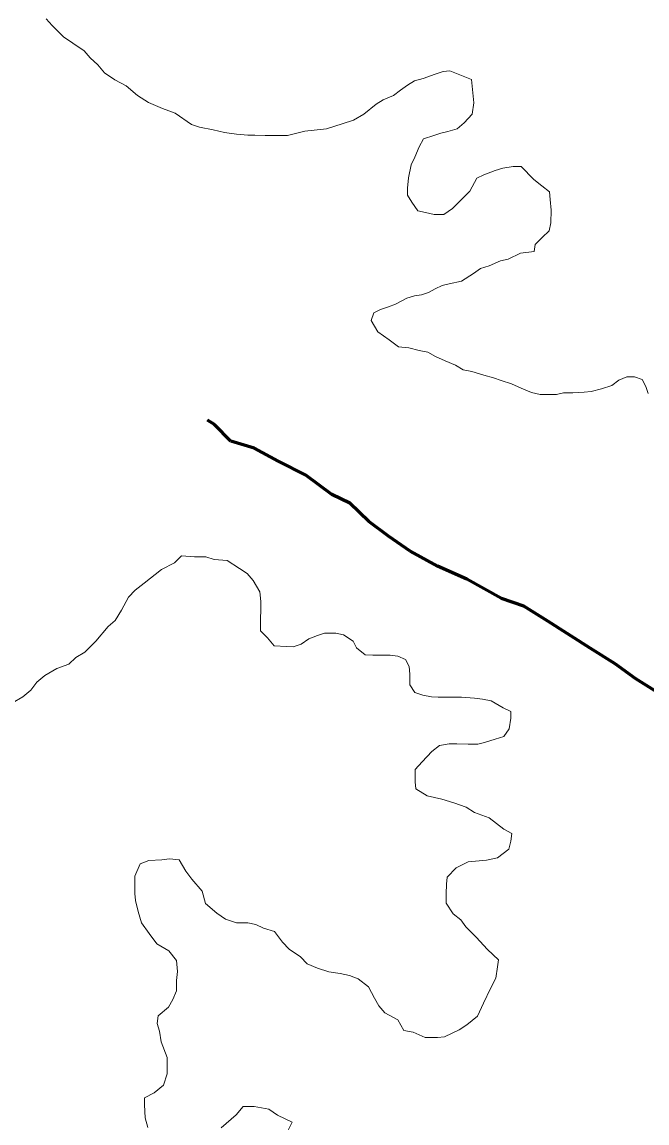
# Model space of a CAD drawing. Extents: x -1643653 to 4543381, y 1624270 to 13878484.
# Drawn here: x 624298 to 626104, y 8940222 to 8943403 of the extents above; entities that cross this region are included whole.
import ezdxf

# ---------------------------------------------------------------- set-up
doc = ezdxf.new("R2010")
doc.units = 0
doc.header["$LTSCALE"] = 200
doc.linetypes.add('LONG_DASH_SHORT_DASH', pattern=[9.9, 6, -1.2, 1.5, -1.2])
for name, color, linetype, lineweight in [('23', 7, 'Continuous', 13), ('25', 7, 'Continuous', 13), ('60', 7, 'Continuous', 13), ('7', 7, 'LONG_DASH_SHORT_DASH', 60)]:
    doc.layers.add(name, color=color, linetype=linetype, lineweight=lineweight)

msp = doc.modelspace()

# ---------------------------------------------------------------- linework, layer by layer
at = {"layer": '23'}
for points in [[(625597.2, 8943236.9), (625534.8, 8943262.3), (625514.8, 8943260), (625492.2, 8943252.6), (625457.1, 8943240.3), (625432.1, 8943233), (625412, 8943220.6), (625391.8, 8943205.7), (625371.7, 8943190.8), (625341.6, 8943178.5), (625321.5, 8943166.1), (625286.3, 8943136.3), (625256.1, 8943119), (625223.5, 8943109.2), (625178.4, 8943094.4), (625115.8, 8943087.3), (625095.8, 8943082.5), (625065.7, 8943075.2), (625030.7, 8943075.4), (625000.7, 8943075.6), (624970.7, 8943075.8), (624950.7, 8943075.9), (624918.2, 8943078.6), (624883.2, 8943083.9), (624850.7, 8943091.6), (624810.8, 8943099.4), (624788.3, 8943107), (624741.1, 8943139.9), (624703.6, 8943152.7), (624663.8, 8943170.4), (624631.4, 8943190.7), (624599.1, 8943218.4), (624566.7, 8943236.2), (624536.8, 8943256.4), (624517, 8943279.1), (624494.7, 8943299.2), (624477.3, 8943319.4), (624445, 8943342.1), (624417.6, 8943359.8), (624385.3, 8943392.6), (624368, 8943412.7)], [(625597.2, 8943236.9), (625534.8, 8943262.3), (625514.8, 8943260), (625492.2, 8943252.6), (625457.1, 8943240.3), (625432.1, 8943233), (625412, 8943220.6), (625391.8, 8943205.7), (625371.7, 8943190.8), (625341.6, 8943178.5), (625321.5, 8943166.1), (625286.3, 8943136.3), (625256.1, 8943119), (625223.5, 8943109.2), (625178.4, 8943094.4), (625115.8, 8943087.3), (625095.8, 8943082.5), (625065.7, 8943075.2), (625030.7, 8943075.4), (625000.7, 8943075.6), (624970.7, 8943075.8), (624950.7, 8943075.9), (624918.2, 8943078.6), (624883.2, 8943083.9), (624850.7, 8943091.6), (624810.8, 8943099.4), (624788.3, 8943107), (624741.1, 8943139.9), (624703.6, 8943152.7), (624663.8, 8943170.4), (624631.4, 8943190.7), (624599.1, 8943218.4), (624566.7, 8943236.2), (624536.8, 8943256.4), (624517, 8943279.1), (624494.7, 8943299.2), (624477.3, 8943319.4), (624445, 8943342.1), (624417.6, 8943359.8), (624385.3, 8943392.6), (624368, 8943412.7)], [(626068.3, 8942377.6), (626045.8, 8942377.7), (626023.2, 8942367.8), (626003.1, 8942352.9), (625973, 8942343.1), (625943, 8942335.8), (625922.9, 8942333.4), (625890.4, 8942331.2), (625862.9, 8942331.3), (625842.8, 8942326.5), (625815.3, 8942326.7), (625795.3, 8942326.8), (625770.4, 8942332), (625740.5, 8942344.7), (625713, 8942357.4), (625683.1, 8942367.6), (625660.6, 8942375.2), (625633.2, 8942382.9), (625598.2, 8942393.2), (625573.3, 8942398.3), (625550.9, 8942411), (625521, 8942423.7), (625493.5, 8942436.4), (625471.1, 8942449.1), (625446.2, 8942454.3), (625416.2, 8942462), (625386.2, 8942464.7), (625358.8, 8942484.9), (625326.5, 8942507.6), (625306.7, 8942540.3), (625314.4, 8942562.8), (625334.5, 8942572.7), (625357.1, 8942580), (625377.1, 8942587.4), (625409.8, 8942604.7), (625432.3, 8942612.1), (625452.4, 8942614.5), (625472.4, 8942621.8), (625492.5, 8942631.7), (625512.6, 8942641.6), (625532.7, 8942646.5), (625567.7, 8942653.8), (625602.9, 8942676.1), (625623, 8942690.9), (625648.1, 8942698.3), (625680.7, 8942713.1), (625703.3, 8942717.9), (625738.4, 8942735.2), (625778.5, 8942740), (625781.1, 8942760), (625801.3, 8942779.9), (625821.4, 8942799.8), (625826.6, 8942822.3), (625826.9, 8942859.8), (625824.6, 8942889.9), (625822.3, 8942912.4), (625799.9, 8942930.1), (625777.6, 8942947.8), (625740.3, 8942985.6), (625717.8, 8942985.7), (625687.8, 8942980.9), (625665.2, 8942973.6), (625632.6, 8942961.2), (625612.5, 8942951.4), (625592.2, 8942914), (625564.5, 8942886.6), (625541.8, 8942864.2), (625516.7, 8942846.9), (625489.2, 8942847.1), (625464.2, 8942852.2), (625441.7, 8942857.4), (625424.4, 8942882.5), (625412, 8942902.6), (625412.2, 8942922.7), (625414.9, 8942952.7), (625422.7, 8942990.2), (625432.9, 8943012.7), (625445.6, 8943042.6), (625458.3, 8943065.1), (625488.4, 8943074.9), (625508.5, 8943082.2), (625528.5, 8943087.1), (625556.1, 8943094.4), (625576.2, 8943111.8), (625598.9, 8943136.7), (625604.2, 8943169.2), (625597.2, 8943236.9)], [(626068.3, 8942377.6), (626045.8, 8942377.7), (626023.2, 8942367.8), (626003.1, 8942352.9), (625973, 8942343.1), (625943, 8942335.8), (625922.9, 8942333.4), (625890.4, 8942331.2), (625862.9, 8942331.3), (625842.8, 8942326.5), (625815.3, 8942326.7), (625795.3, 8942326.8), (625770.4, 8942332), (625740.5, 8942344.7), (625713, 8942357.4), (625683.1, 8942367.6), (625660.6, 8942375.2), (625633.2, 8942382.9), (625598.2, 8942393.2), (625573.3, 8942398.3), (625550.9, 8942411), (625521, 8942423.7), (625493.5, 8942436.4), (625471.1, 8942449.1), (625446.2, 8942454.3), (625416.2, 8942462), (625386.2, 8942464.7), (625358.8, 8942484.9), (625326.5, 8942507.6), (625306.7, 8942540.3), (625314.4, 8942562.8), (625334.5, 8942572.7), (625357.1, 8942580), (625377.1, 8942587.4), (625409.8, 8942604.7), (625432.3, 8942612.1), (625452.4, 8942614.5), (625472.4, 8942621.8), (625492.5, 8942631.7), (625512.6, 8942641.6), (625532.7, 8942646.5), (625567.7, 8942653.8), (625602.9, 8942676.1), (625623, 8942690.9), (625648.1, 8942698.3), (625680.7, 8942713.1), (625703.3, 8942717.9), (625738.4, 8942735.2), (625778.5, 8942740), (625781.1, 8942760), (625801.3, 8942779.9), (625821.4, 8942799.8), (625826.6, 8942822.3), (625826.9, 8942859.8), (625824.6, 8942889.9), (625822.3, 8942912.4), (625799.9, 8942930.1), (625777.6, 8942947.8), (625740.3, 8942985.6), (625717.8, 8942985.7), (625687.8, 8942980.9), (625665.2, 8942973.6), (625632.6, 8942961.2), (625612.5, 8942951.4), (625592.2, 8942914), (625564.5, 8942886.6), (625541.8, 8942864.2), (625516.7, 8942846.9), (625489.2, 8942847.1), (625464.2, 8942852.2), (625441.7, 8942857.4), (625424.4, 8942882.5), (625412, 8942902.6), (625412.2, 8942922.7), (625414.9, 8942952.7), (625422.7, 8942990.2), (625432.9, 8943012.7), (625445.6, 8943042.6), (625458.3, 8943065.1), (625488.4, 8943074.9), (625508.5, 8943082.2), (625528.5, 8943087.1), (625556.1, 8943094.4), (625576.2, 8943111.8), (625598.9, 8943136.7), (625604.2, 8943169.2), (625597.2, 8943236.9)], [(626108, 8942329.7), (626100.6, 8942349.8), (626090.8, 8942369.9), (626068.3, 8942377.6)], [(626108, 8942329.7), (626100.6, 8942349.8), (626090.8, 8942369.9), (626068.3, 8942377.6)]]:
    msp.add_lwpolyline(points, dxfattribs=at)
at = {"layer": '25'}
for points in [[(625597.2, 8943236.9), (625534.8, 8943262.3), (625514.8, 8943260), (625492.2, 8943252.6), (625457.1, 8943240.3), (625432.1, 8943233), (625412, 8943220.6), (625391.8, 8943205.7), (625371.7, 8943190.8), (625341.6, 8943178.5), (625321.5, 8943166.1), (625286.3, 8943136.3), (625256.1, 8943119), (625223.5, 8943109.2), (625178.4, 8943094.4), (625115.8, 8943087.3), (625095.8, 8943082.5), (625065.7, 8943075.2), (625030.7, 8943075.4), (625000.7, 8943075.6), (624970.7, 8943075.8), (624950.7, 8943075.9), (624918.2, 8943078.6), (624883.2, 8943083.9), (624850.7, 8943091.6), (624810.8, 8943099.4), (624788.3, 8943107), (624741.1, 8943139.9), (624703.6, 8943152.7), (624663.8, 8943170.4), (624631.4, 8943190.7), (624599.1, 8943218.4), (624566.7, 8943236.2), (624536.8, 8943256.4), (624517, 8943279.1), (624494.7, 8943299.2), (624477.3, 8943319.4), (624445, 8943342.1), (624417.6, 8943359.8), (624385.3, 8943392.6), (624368, 8943412.7)], [(626068.3, 8942377.6), (626045.8, 8942377.7), (626023.2, 8942367.8), (626003.1, 8942352.9), (625973, 8942343.1), (625943, 8942335.8), (625922.9, 8942333.4), (625890.4, 8942331.2), (625862.9, 8942331.3), (625842.8, 8942326.5), (625815.3, 8942326.7), (625795.3, 8942326.8), (625770.4, 8942332), (625740.5, 8942344.7), (625713, 8942357.4), (625683.1, 8942367.6), (625660.6, 8942375.2), (625633.2, 8942382.9), (625598.2, 8942393.2), (625573.3, 8942398.3), (625550.9, 8942411), (625521, 8942423.7), (625493.5, 8942436.4), (625471.1, 8942449.1), (625446.2, 8942454.3), (625416.2, 8942462), (625386.2, 8942464.7), (625358.8, 8942484.9), (625326.5, 8942507.6), (625306.7, 8942540.3), (625314.4, 8942562.8), (625334.5, 8942572.7), (625357.1, 8942580), (625377.1, 8942587.4), (625409.8, 8942604.7), (625432.3, 8942612.1), (625452.4, 8942614.5), (625472.4, 8942621.8), (625492.5, 8942631.7), (625512.6, 8942641.6), (625532.7, 8942646.5), (625567.7, 8942653.8), (625602.9, 8942676.1), (625623, 8942690.9), (625648.1, 8942698.3), (625680.7, 8942713.1), (625703.3, 8942717.9), (625738.4, 8942735.2), (625778.5, 8942740), (625781.1, 8942760), (625801.3, 8942779.9), (625821.4, 8942799.8), (625826.6, 8942822.3), (625826.9, 8942859.8), (625824.6, 8942889.9), (625822.3, 8942912.4), (625799.9, 8942930.1), (625777.6, 8942947.8), (625740.3, 8942985.6), (625717.8, 8942985.7), (625687.8, 8942980.9), (625665.2, 8942973.6), (625632.6, 8942961.2), (625612.5, 8942951.4), (625592.2, 8942914), (625564.5, 8942886.6), (625541.8, 8942864.2), (625516.7, 8942846.9), (625489.2, 8942847.1), (625464.2, 8942852.2), (625441.7, 8942857.4), (625424.4, 8942882.5), (625412, 8942902.6), (625412.2, 8942922.7), (625414.9, 8942952.7), (625422.7, 8942990.2), (625432.9, 8943012.7), (625445.6, 8943042.6), (625458.3, 8943065.1), (625488.4, 8943074.9), (625508.5, 8943082.2), (625528.5, 8943087.1), (625556.1, 8943094.4), (625576.2, 8943111.8), (625598.9, 8943136.7), (625604.2, 8943169.2), (625597.2, 8943236.9)], [(626108, 8942329.7), (626100.6, 8942349.8), (626090.8, 8942369.9), (626068.3, 8942377.6)], [(624270.4, 8941435.6), (624300.5, 8941452.9), (624323.2, 8941472.8), (624340.9, 8941495.2), (624363.5, 8941515.1), (624398.7, 8941534.9), (624433.8, 8941547.2), (624454, 8941567.1), (624479.1, 8941581.9), (624511.8, 8941614.3), (624547.2, 8941656.6), (624567.3, 8941674), (624585.1, 8941703.9), (624605.4, 8941741.3), (624625.5, 8941761.2), (624650.7, 8941781.1), (624701, 8941820.8), (624738.7, 8941840.6), (624758.8, 8941860.5), (624796.3, 8941857.7), (624828.8, 8941857.5), (624853.8, 8941849.8), (624891.3, 8941847.1), (624926.1, 8941824.3), (624948.5, 8941809.2), (624965.9, 8941789), (624985.6, 8941756.3), (624987.9, 8941728.8), (624987.8, 8941706.2), (624987.5, 8941676.2), (624987.3, 8941643.7), (625007.1, 8941623.5), (625027, 8941600.8), (625062, 8941598.1), (625082, 8941598), (625104.5, 8941605.3), (625127.2, 8941620.2), (625152.2, 8941630.1), (625172.3, 8941637.4), (625204.8, 8941637.2), (625227.3, 8941632.1), (625254.7, 8941614.3), (625264.5, 8941594.3), (625289.4, 8941574.1), (625311.9, 8941573.9), (625341.9, 8941573.7), (625361.9, 8941573.6), (625384.4, 8941570.9), (625406.8, 8941560.8), (625416.7, 8941540.7), (625419, 8941518.1), (625418.8, 8941488.1), (625433.6, 8941465.5), (625456.1, 8941457.8), (625481.1, 8941452.6), (625501.1, 8941452.5), (625533.6, 8941452.3), (625568.6, 8941452.1), (625606.1, 8941449.3), (625628.6, 8941446.6), (625653.5, 8941441.5), (625688.4, 8941421.2), (625710.8, 8941411.1), (625710.7, 8941391), (625705.5, 8941361), (625690.3, 8941338.6), (625665.2, 8941331.2), (625635.1, 8941321.4), (625615.1, 8941316.6), (625587.6, 8941316.7), (625555.1, 8941316.9), (625532.5, 8941317.1), (625505, 8941312.3), (625482.3, 8941294.9), (625454.6, 8941265), (625434.4, 8941242.6), (625434.2, 8941207.6), (625436.5, 8941187.6), (625468.9, 8941167.3), (625511.3, 8941157), (625546.2, 8941146.8), (625581.2, 8941134), (625606.1, 8941118.8), (625648.5, 8941103.5), (625690.7, 8941070.7), (625713.2, 8941058), (625710.5, 8941035.5), (625705.3, 8941013), (625672.6, 8940988.2), (625640, 8940980.9), (625587.5, 8940976.2), (625552.3, 8940959), (625527.1, 8940931.6), (625524.5, 8940911.6), (625524.2, 8940884)], [(625524.2, 8940884), (625524, 8940856.5), (625543.8, 8940826.3), (625566.2, 8940808.7), (625581, 8940788.5), (625610.8, 8940758.3), (625643.1, 8940723), (625675.3, 8940692.8), (625672.7, 8940672.8), (625667.5, 8940640.2), (625652.2, 8940610.3), (625631.9, 8940567.9), (625614.1, 8940530.4), (625583.9, 8940505.6), (625561.3, 8940490.7), (625518.6, 8940471), (625498.6, 8940468.6), (625463.6, 8940468.9), (625428.7, 8940484.1), (625401.2, 8940489.3), (625383.9, 8940519.5), (625346.6, 8940539.7), (625329.2, 8940559.9), (625316.9, 8940582.5), (625299.6, 8940615.1), (625269.8, 8940637.9), (625244.8, 8940648.1), (625217.3, 8940653.2), (625184.9, 8940658.5), (625152.4, 8940668.7), (625122.5, 8940681.4), (625102.7, 8940701.6), (625070.3, 8940724.3), (625050.5, 8940744.5), (625028.2, 8940774.7), (624995.8, 8940784.9), (624973.3, 8940795.1), (624950.8, 8940800.2), (624918.3, 8940800.4), (624885.9, 8940810.7), (624861, 8940828.3), (624828.7, 8940856.1), (624819, 8940891.2), (624789.2, 8940926.5), (624771.9, 8940949.1), (624752.2, 8940981.8), (624724.7, 8940984.5), (624702.1, 8940982.1), (624664.6, 8940979.9), (624639.5, 8940970), (624624.2, 8940935.1), (624624, 8940907.5), (624623.8, 8940885), (624626.2, 8940864.9), (624633.5, 8940832.3), (624643.2, 8940799.7), (624665.5, 8940769.6), (624687.8, 8940739.4), (624722.6, 8940719.1), (624744.9, 8940691.4), (624747.2, 8940658.9), (624744.5, 8940633.8), (624744.3, 8940603.8), (624734.1, 8940578.8), (624721.4, 8940556.4), (624691.2, 8940531.6), (624688.5, 8940509), (624695.8, 8940486.5), (624700.6, 8940456.4), (624717.8, 8940411.2), (624717.4, 8940363.6), (624707.2, 8940331.2), (624679.5, 8940308.8), (624651.9, 8940294), (624651.7, 8940273.9), (624653.9, 8940236.4), (624661.2, 8940208.8)], [(624873.8, 8940207.4), (624916.6, 8940244.7), (624936.8, 8940269.6), (624969.3, 8940269.3), (625011.8, 8940261.6), (625036.7, 8940243.9), (625079, 8940223.6), (625063.8, 8940193.6)]]:
    msp.add_lwpolyline(points, dxfattribs=at)
at = {"layer": '60', "lineweight": 25}
msp.add_spline([(814781, 9009175.5), (814787.2, 9009173.4), (814796.9, 9009173.4), (814799.4, 9009172.4), (814805.1, 9009174.5), (814805.6, 9009176.5), (814811.7, 9009179.5), (814811.7, 9009179.5), (814801.5, 9009181), (814790.7, 9009181.5), (814784.1, 9009183.1), (814777.4, 9009185.1), (814778.4, 9009175.5)], degree=3, dxfattribs=at)
at = {"layer": '7'}
for points in [[(624969, 8942171.8), (624901.6, 8942192.1), (624854.4, 8942239.9), (624833.8, 8942252.4)], [(626189, 8941432.1), (626072, 8941505.3), (626012.3, 8941548.2), (625940.1, 8941593.6), (625818.1, 8941671.8), (625748.4, 8941714.7), (625683.6, 8941737.6), (625583.9, 8941793.2), (625499.2, 8941831.1), (625419.5, 8941874.1), (625357.3, 8941917), (625300.1, 8941959.8), (625245.4, 8942012.7), (625193.1, 8942037.9), (625118.5, 8942093.4), (625038.7, 8942133.9), (624969, 8942171.8)]]:
    msp.add_lwpolyline(points, dxfattribs=at)

doc.saveas('drawing.dxf')
